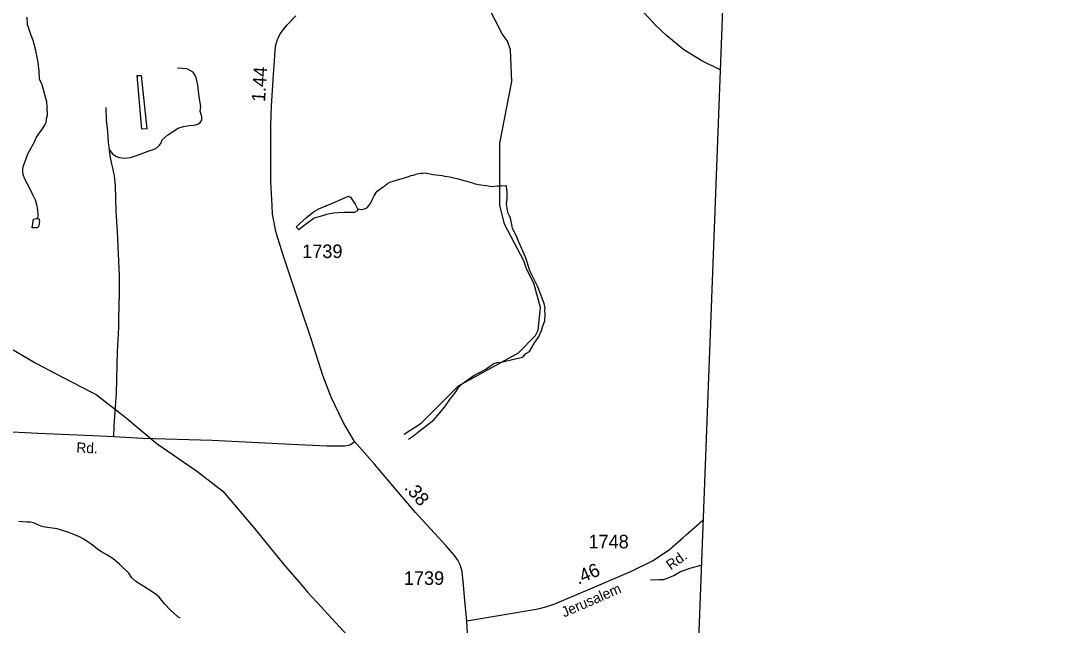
# Model space of a CAD drawing. Extents: x 2206922 to 2357709, y 510027 to 673830.
# Drawn here: x 2342384 to 2352056, y 530025 to 535608 of the extents above; entities that cross this region are included whole.
import ezdxf

# ---------------------------------------------------------------- set-up
doc = ezdxf.new("R2010")
doc.units = 0
for name, color, linetype in [('Exist Boundary Political CountyLine', 7, 'Continuous'), ('Exist Hydrographic Creek Single Shore', 7, 'Continuous'), ('Exist Hydrographic Misc Water Feature', 7, 'Continuous'), ('Exist Road Non-System Type 51', 7, 'Continuous'), ('Exist Road Primary NC Attributed', 7, 'Continuous'), ('Exist Road Secondary Mileage Hundredths English Label', 7, 'Continuous'), ('Exist Road Secondary Type 51 Attributed', 7, 'Continuous'), ('Exist Road Secondary Type 51 Label', 7, 'Continuous'), ('Exist Road Secondary Type 51 Number Label', 7, 'Continuous')]:
    doc.layers.add(name, color=color, linetype=linetype)

msp = doc.modelspace()

# ---------------------------------------------------------------- linework, layer by layer
at = {"layer": 'Exist Boundary Political CountyLine'}
msp.add_lwpolyline([(2352055.7, 585131.1), (2350627.1, 582133.9), (2348329.9, 521702.6)], dxfattribs=at)
at = {"layer": 'Exist Hydrographic Creek Single Shore'}
msp.add_lwpolyline([(2345923.2, 531788.7), (2346080, 531890.2), (2346426.2, 532235.6), (2346980, 532540.2), (2347137.1, 532700.7), (2347161.1, 532750.9), (2347183, 532958.6), (2347122.1, 533185.8), (2347054, 533317.6), (2347028.2, 533392), (2346849.2, 533729.5), (2346806.1, 533904.9), (2346807.2, 534479.3), (2346917.1, 535048.1), (2346905.2, 535339.7), (2346879.1, 535420.7), (2346828.1, 535487.6), (2346692.1, 535754.5)], dxfattribs=at)
at = {"layer": 'Exist Hydrographic Misc Water Feature'}
msp.add_line((2343036, 532177.3), (2343080.1, 532154.6), dxfattribs=at)
for points in [[(2342540, 533781.9), (2342542.1, 533812), (2342541, 533862.1), (2342530.6, 533911.8), (2342518.1, 533951.5), (2342495.5, 533999.5), (2342456.4, 534076.7), (2342431.7, 534122.6), (2342415.8, 534156.2), (2342407.3, 534180.2), (2342403.2, 534205.9), (2342400.8, 534232.3), (2342406.1, 534262.3), (2342410, 534277.9), (2342429.5, 534328.5), (2342446.7, 534378.6), (2342501.9, 534477), (2342528.9, 534533.3), (2342588.2, 534620.1), (2342607.5, 534652.5), (2342617.3, 534668.4), (2342620.8, 534704.4), (2342628.8, 534736.5), (2342627.6, 534814.5), (2342622.9, 534862.7), (2342610.8, 534904.2), (2342579.2, 535016.1), (2342556.4, 535071.4), (2342553.5, 535147.6), (2342540.4, 535243.2), (2342519.5, 535347), (2342496.5, 535428.7), (2342479.9, 535474.2), (2342444.7, 535573.9), (2342442, 535642.1)], [(2343457.6, 535102.5), (2343496, 535102.8), (2343545.6, 534611.6), (2343499.7, 534607.1), (2343457.6, 535102.5)], [(2345493.6, 533871.4), (2345537.7, 533866), (2345553.7, 533872.1), (2345573.6, 533876.4), (2345589.6, 533888.6), (2345601, 533906.7), (2345611.3, 533916.9), (2345623, 533938.7), (2345632.6, 533961.2), (2345646.1, 533991.2), (2345663.8, 534021.3), (2345675.7, 534033.4), (2345699.5, 534053.7), (2345728.8, 534074), (2345749.1, 534088.4), (2345768.6, 534106.6), (2345792.3, 534116.8), (2345862.1, 534140), (2345937.7, 534160.6), (2345989.8, 534179.1), (2346009.7, 534183.4), (2346045.4, 534193.9), (2346077.4, 534202.5), (2346095.2, 534202.6), (2346117.4, 534202.9), (2346149.1, 534197.3), (2346191.4, 534187.7), (2346275.9, 534178.7), (2346299.4, 534173.1), (2346345.8, 534167.4), (2346433.8, 534144.8), (2346476, 534133.2), (2346544.3, 534114), (2346580.6, 534102.5), (2346630.4, 534093), (2346700.3, 534084), (2346736.8, 534078.2), (2346782.1, 534082.7), (2346822.1, 534085.2), (2346870.1, 534087.7)], [(2345965.2, 531742.1), (2346008.9, 531772.5), (2346063.8, 531817.3), (2346111.6, 531853.9), (2346196.7, 531920.6), (2346253.7, 531987.5), (2346307, 532052.1), (2346352.5, 532118.6), (2346383.9, 532154.8), (2346407.5, 532191), (2346427, 532219.3), (2346460.6, 532255.6), (2346494.4, 532280.1), (2346559.7, 532327.1), (2346676.9, 532390.2), (2346724.3, 532422.8), (2346752.2, 532441.3), (2346782.3, 532451.4), (2346822.3, 532453.9), (2346949.7, 532483.8), (2347007.3, 532498.2), (2347027.4, 532506.6), (2347046.9, 532534.8), (2347082.7, 532553), (2347104.1, 532589.5), (2347122.1, 532623.7), (2347141.6, 532653.6), (2347167, 532691.9), (2347176.7, 532714.4), (2347192.4, 532748.1), (2347202.1, 532782.4), (2347223.4, 532836.8), (2347224.6, 532892.9), (2347224, 532934.8), (2347226.1, 532954.8), (2347215.6, 532996.5), (2347182.4, 533086.2), (2347155.3, 533155.6), (2347120.7, 533223.2), (2347087.9, 533291.1), (2347044.6, 533424.4), (2346986.8, 533557.6), (2346961.8, 533619.4), (2346924.9, 533688.6), (2346918.9, 533726.8), (2346906.4, 533784.3), (2346895.5, 533808.2), (2346881.4, 533838.3), (2346876.9, 533860), (2346868.5, 533914), (2346873.8, 533974), (2346875, 534029.8), (2346870.1, 534078), (2346870.1, 534087.7)], [(2345493.6, 533871.4), (2345497.3, 533863.5), (2345495.8, 533859.3), (2345485.6, 533849.5), (2345463.9, 533839), (2345423.9, 533838.5), (2345372, 533838.2), (2345312.1, 533835.4), (2345272.1, 533832.9), (2345206.3, 533818.1), (2345170.6, 533805.6), (2345136.6, 533797.3), (2345093.1, 533786.5), (2345035.1, 533742), (2344984, 533705.5), (2344949.8, 533679), (2344926, 533706.5), (2345020.7, 533791.6), (2345087.8, 533844.4), (2345135.8, 533871.2), (2345199.1, 533897.8), (2345202.7, 533899.4), (2345199.1, 533897.8), (2345202.7, 533899.4), (2345402.1, 533986.1), (2345412.2, 533988.2), (2345420.2, 533982.5), (2345428.6, 533978.5), (2345471, 533915.3), (2345493.6, 533871.4)], [(2342540, 533781.9), (2342549.9, 533780), (2342554.4, 533758.3), (2342552.3, 533736.3), (2342545.1, 533708.1), (2342532.8, 533695.8), (2342489, 533697.5), (2342499.8, 533775.4), (2342530.2, 533783.8), (2342534.1, 533784), (2342540, 533781.9)], [(2342154.1, 532625.3), (2342296.8, 532576.4), (2342401.8, 532515.9)], [(2342154.1, 532625.3), (2342296.8, 532576.4), (2342401.8, 532515.9)], [(2342401.8, 532515.9), (2342521.8, 532446.5), (2342773, 532312.8), (2343036, 532177.3)], [(2342401.8, 532515.9), (2342521.8, 532446.5), (2342773, 532312.8), (2343036, 532177.3)], [(2343080.1, 532154.6), (2343342, 531950.9), (2343508.7, 531811.7)], [(2343080.1, 532154.6), (2343342, 531950.9), (2343508.7, 531811.7)], [(2343508.7, 531811.7), (2343642, 531700.4), (2343937.7, 531497.8)], [(2343508.7, 531811.7), (2343642, 531700.4), (2343937.7, 531497.8)], [(2343937.7, 531497.8), (2344006.1, 531450.8), (2344248.1, 531262.3)], [(2344248.1, 531262.3), (2344425.1, 531055.7), (2344555.3, 530897.5)], [(2344248.1, 531262.3), (2344425.1, 531055.7), (2344555.3, 530897.5)], [(2343855.8, 530087.5), (2343833.9, 530101.2), (2343797.4, 530134.7), (2343767, 530162.4), (2343710.2, 530219.7), (2343661.7, 530283), (2343635.4, 530304.7), (2343595, 530332.3), (2343520.6, 530381.3), (2343446.1, 530428.4), (2343409.6, 530461.9), (2343381.1, 530505.6), (2343296, 530588.5), (2343235.6, 530635.7), (2343177.1, 530675), (2343128.7, 530700.4), (2343102.5, 530718.1), (2343046.1, 530763.4), (2342991.7, 530800.7), (2342957.5, 530822.4), (2342919.4, 530841.9), (2342818.7, 530884.6), (2342718.6, 530915.4), (2342628.2, 530926.3), (2342592.3, 530931.9), (2342570.4, 530937.6), (2342540, 530951.3), (2342503.7, 530970.8), (2342471.7, 530974.4), (2342437.7, 530976), (2342363.9, 530983.1)], [(2344555.3, 530897.5), (2344810.4, 530587.8), (2344974.8, 530396.6)], [(2344555.3, 530897.5), (2344810.4, 530587.8), (2344974.8, 530396.6)], [(2348197.6, 530443.4), (2348283.7, 530444.7), (2348319.4, 530445), (2348345.5, 530455.2), (2348361.2, 530461.4), (2348414.8, 530484.1), (2348474.6, 530519), (2348504.4, 530529.1), (2348512.2, 530533.2), (2348562.2, 530552), (2348632.1, 530568.7), (2348667.2, 530576.9)], [(2344974.8, 530396.6), (2345031.8, 530330.3), (2345117.1, 530237.5)], [(2344974.8, 530396.6), (2345031.8, 530330.3), (2345117.1, 530237.5)], [(2345117.1, 530237.5), (2345502.2, 529818.3), (2345584.8, 529711.9)], [(2345117.1, 530237.5), (2345502.2, 529818.3), (2345584.8, 529711.9)]]:
    msp.add_lwpolyline(points, dxfattribs=at)
at = {"layer": 'Exist Road Non-System Type 51'}
for points in [[(2343200.7, 534415.9), (2343226.3, 534382.6), (2343251.9, 534364.7), (2343267.3, 534354.4), (2343295.5, 534346.7), (2343336.4, 534339), (2343395.3, 534346.7), (2343461.9, 534367.2), (2343559.3, 534403.1), (2343615.6, 534423.6), (2343643.8, 534439), (2343664.3, 534459.5), (2343679.6, 534482.5), (2343687.3, 534508.2), (2343741.1, 534556.9), (2343784.7, 534582.5), (2343835.9, 534615.8), (2343887.1, 534633.7), (2343940.9, 534641.4), (2343984.4, 534644), (2344017.7, 534654.2), (2344038.2, 534669.6), (2344053.6, 534690.1), (2344053.6, 534720.9), (2344045.9, 534751.6), (2344040.8, 534772.1), (2344045.9, 534818.2), (2344030.5, 534907.9), (2344017.7, 535013), (2344002.4, 535084.8), (2343984.4, 535120.6), (2343974.2, 535136), (2343948.6, 535148.8), (2343917.8, 535166.8), (2343874.3, 535169.3), (2343830.8, 535171.9)], [(2343200.7, 534415.9), (2343193, 534485.1), (2343185.3, 534585), (2343175.1, 534692.7), (2343170, 534808)], [(2343242, 531767.6), (2343246.8, 531866.6), (2343267.3, 532169), (2343275, 532553.4), (2343287.8, 532773.8), (2343287.8, 532855.8), (2343295.5, 533096.7), (2343295.5, 533250.4), (2343285.2, 533458), (2343277.5, 533657.9), (2343264.7, 533847.5), (2343257, 534085.8), (2343249.4, 534178.1), (2343228.9, 534262.7), (2343221.2, 534300.6), (2343208.4, 534362.1), (2343200.7, 534415.9)]]:
    msp.add_lwpolyline(points, dxfattribs=at)
at = {"layer": 'Exist Road Primary NC Attributed'}
msp.add_lwpolyline([(2348841.3, 535157.1), (2348672.3, 535239.3), (2348506.9, 535342.5), (2348351.2, 535469.1), (2348244.1, 535568.4), (2348145.1, 535679.4), (2348041.9, 535817.4), (2347930.7, 535991), (2347856.8, 536125.4), (2347792.3, 536278.2), (2347741.9, 536397.4), (2347625.3, 536683.8), (2347520.2, 536937.9), (2347377.6, 537282.6), (2347240.5, 537605.8), (2347127.4, 537834.1), (2347014.3, 538025.6), (2346895.3, 538162.6), (2346790.1, 538279.7)], dxfattribs=at)
at = {"layer": 'Exist Road Secondary Type 51 Attributed'}
for points in [[(2345465.1, 531721), (2345362, 531893.5), (2345248.7, 532131.4), (2345171.3, 532331.9), (2345068.2, 532660.4), (2344961.1, 532979.9), (2344875.8, 533232), (2344810.3, 533434.5), (2344740.9, 533648.8), (2344707.1, 533823.5), (2344703.2, 533902.9), (2344693.2, 534124.2), (2344691.3, 534388.2), (2344691.3, 534642.3), (2344699.2, 534823.9), (2344717, 535109.7), (2344736.9, 535374.7), (2344754.7, 535437.3), (2344776.6, 535481.9), (2344806.3, 535524.6), (2344844, 535571.2), (2344923.4, 535654.6)], [(2342184.3, 531817.4), (2342539.3, 531798.8), (2343052.8, 531777.9), (2343242, 531767.6), (2343506.1, 531753.1), (2344149.7, 531734.3), (2344881.9, 531697.3), (2345209.9, 531682.1), (2345309.6, 531682.1), (2345377.2, 531682.1), (2345421.1, 531690.5), (2345446.5, 531705.7), (2345465.1, 531721)], [(2346502.9, 530065.3), (2346486, 530215), (2346472.5, 530394.2), (2346460.6, 530519.4), (2346440.4, 530581.9), (2346418.4, 530625.9), (2346388, 530667.3), (2346308.5, 530760.4), (2346030, 531065.9), (2345852.9, 531272.3), (2345649.3, 531511.2), (2345465.1, 531721)], [(2346502.9, 530065.3), (2347160.4, 530175.2), (2347231.4, 530194.7), (2347315.9, 530220), (2347742.4, 530403.5), (2348022.1, 530521.6), (2348217.3, 530617.6), (2348370.6, 530719.8), (2348501, 530833.5), (2348529.5, 530858.4), (2348683.1, 530993.7)], [(2346642.7, 526391.1), (2346632.4, 526747), (2346614.9, 527091.7), (2346613, 527299.2), (2346605.2, 527493.9), (2346587.7, 527924.3), (2346574, 528315.8), (2346558.5, 528574.8), (2346548.7, 528982.8), (2346531.2, 529536.9), (2346502.9, 530065.3)]]:
    msp.add_lwpolyline(points, dxfattribs=at)

# ---------------------------------------------------------------- texts
at = {"layer": 'Exist Road Secondary Mileage Hundredths English Label'}
for s, rotation, p in [('1.44', 86.42567, (2344638.6, 534856.7)), ('.38', 310.63, (2345919.9, 531290.1)), ('.46', 23.27861, (2347531.2, 530396.7))]:
    msp.add_text(s, height=125, rotation=rotation, dxfattribs=at).set_placement(p)
at = {"layer": 'Exist Road Secondary Type 51 Label'}
for s, rotation, p in [('Rd.', 357.76146, (2342894.6, 531618.7)), ('Rd.', 36.06481, (2348386.4, 530528.3)), ('Jerusalem', 23.47185, (2347400.9, 530094.2))]:
    msp.add_text(s, height=95, rotation=rotation, dxfattribs=at).set_placement(p)
at = {"layer": 'Exist Road Secondary Type 51 Number Label'}
for s, p in [('1739', (2344982.1, 533416.8)), ('1748', (2347626, 530733.8)), ('1739', (2345921.2, 530396.4))]:
    msp.add_text(s, height=125, dxfattribs=at).set_placement(p)

doc.saveas('drawing.dxf')
